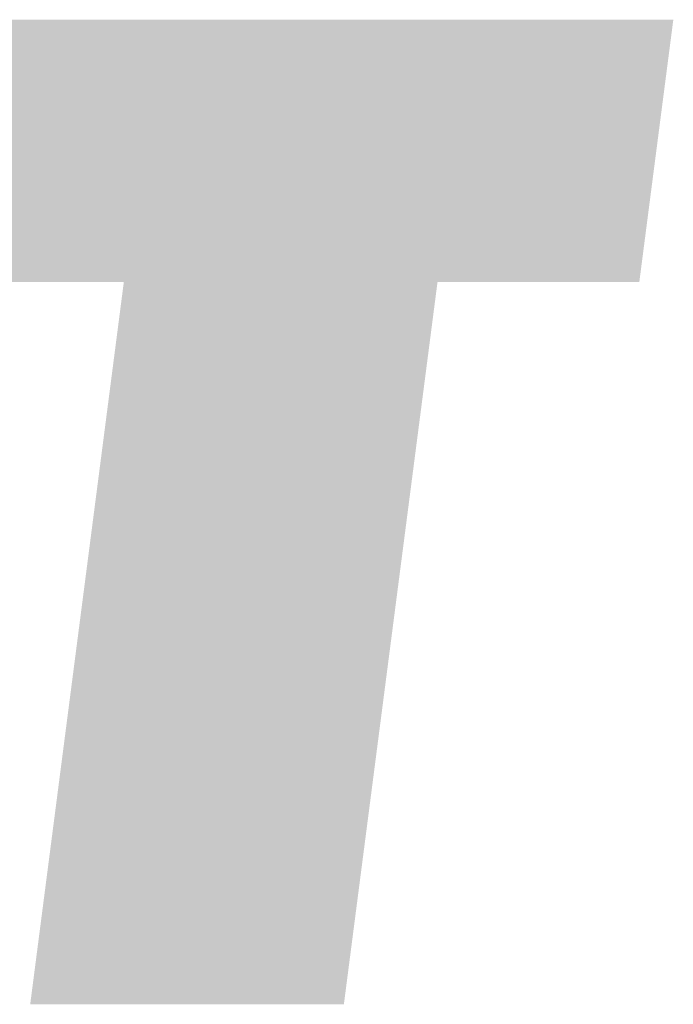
# Model space of a CAD drawing. Extents: x -2 to 113, y -136 to 16.
# Tile 324 of 541: x 13.87 to 16.17, y 11.96 to 15.43. Entities that reach past the tile are written whole.
import ezdxf

# ---------------------------------------------------------------- set-up
doc = ezdxf.new("R2010")
doc.units = 0
doc.header["$MEASUREMENT"] = 0
doc.linetypes.add('SOLID', pattern=[0])
doc.layers.get('0').update_dxf_attribs({"linetype": 'SOLID'})
for name, color, linetype in [('1', 7, 'SOLID'), ('10', 7, 'SOLID'), ('11', 7, 'SOLID'), ('12', 7, 'SOLID'), ('13', 7, 'SOLID'), ('14', 7, 'SOLID'), ('15', 7, 'SOLID'), ('16', 7, 'SOLID'), ('17', 7, 'SOLID'), ('18', 7, 'SOLID'), ('19', 7, 'SOLID'), ('2', 7, 'SOLID'), ('20', 7, 'SOLID'), ('21', 7, 'SOLID'), ('22', 7, 'SOLID'), ('23', 7, 'SOLID'), ('24', 7, 'SOLID'), ('25', 7, 'SOLID'), ('26', 7, 'SOLID'), ('27', 7, 'SOLID'), ('28', 7, 'SOLID'), ('29', 7, 'SOLID'), ('3', 7, 'SOLID'), ('30', 7, 'SOLID'), ('31', 7, 'SOLID'), ('32', 7, 'SOLID'), ('33', 7, 'SOLID'), ('34', 7, 'SOLID'), ('35', 7, 'SOLID'), ('36', 7, 'SOLID'), ('37', 7, 'SOLID'), ('38', 7, 'SOLID'), ('39', 7, 'SOLID'), ('4', 7, 'SOLID'), ('40', 7, 'SOLID'), ('41', 7, 'SOLID'), ('42', 7, 'SOLID'), ('43', 7, 'SOLID'), ('44', 7, 'SOLID'), ('45', 7, 'SOLID'), ('46', 7, 'SOLID'), ('47', 7, 'SOLID'), ('48', 7, 'SOLID'), ('49', 7, 'SOLID'), ('5', 7, 'SOLID'), ('50', 7, 'SOLID'), ('51', 7, 'SOLID'), ('52', 7, 'SOLID'), ('53', 7, 'SOLID'), ('54', 7, 'SOLID'), ('55', 7, 'SOLID'), ('56', 7, 'SOLID'), ('57', 7, 'SOLID'), ('58', 7, 'SOLID'), ('59', 7, 'SOLID'), ('6', 7, 'SOLID'), ('60', 7, 'SOLID'), ('61', 7, 'SOLID'), ('62', 7, 'SOLID'), ('63', 7, 'SOLID'), ('64', 7, 'SOLID'), ('65', 7, 'SOLID'), ('66', 7, 'SOLID'), ('67', 7, 'SOLID'), ('68', 7, 'SOLID'), ('7', 7, 'SOLID'), ('8', 7, 'SOLID'), ('9', 7, 'SOLID')]:
    doc.layers.add(name, color=color, linetype=linetype)

# ---------------------------------------------------------------- blocks, each defined once
blk = doc.blocks.new('DGRFC_SCDOT')
at = {"color": 7}
for points in [[(6538.361, 1907.5), (6474.372, 1414), (6538.361, 1907.5), (6949.907, 1414)], [(7540.22, 1414), (7983.957, 1907.5), (7540.22, 1414), (6538.361, 1907.5)], [(7540.22, 1414), (6538.361, 1907.5), (7540.22, 1414), (6949.907, 1414)], [(7540.22, 1414), (7919.968, 1414), (7540.22, 1414), (7983.957, 1907.5)], [(6949.907, 1414), (6773.693, 55), (6949.907, 1414), (7364.006, 55)], [(6949.907, 1414), (7364.006, 55), (6949.907, 1414), (7540.22, 1414)]]:
    blk.add_solid(points, dxfattribs=at)

msp = doc.modelspace()

# ---------------------------------------------------------------- block references
at = {"xscale": 0.001868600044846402, "yscale": 0.001868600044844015, "zscale": 14.70588235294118}
msp.add_blockref('DGRFC_SCDOT', (1.2531, 11.8615), dxfattribs=at)
at = {"layer": '1', "xscale": 0.001868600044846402, "yscale": 0.001868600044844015, "zscale": 14.70588235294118}
msp.add_blockref('DGRFC_SCDOT', (1.2531, 11.8615), dxfattribs=at)
at = {"layer": '10', "xscale": 0.001868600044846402, "yscale": 0.001868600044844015, "zscale": 14.70588235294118}
msp.add_blockref('DGRFC_SCDOT', (1.2531, 11.8615), dxfattribs=at)
at = {"layer": '11', "xscale": 0.001868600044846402, "yscale": 0.001868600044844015, "zscale": 14.70588235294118}
msp.add_blockref('DGRFC_SCDOT', (1.2531, 11.8615), dxfattribs=at)
at = {"layer": '12', "xscale": 0.001868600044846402, "yscale": 0.001868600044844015, "zscale": 14.70588235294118}
msp.add_blockref('DGRFC_SCDOT', (1.2531, 11.8615), dxfattribs=at)
at = {"layer": '13', "xscale": 0.001868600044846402, "yscale": 0.001868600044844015, "zscale": 14.70588235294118}
msp.add_blockref('DGRFC_SCDOT', (1.2531, 11.8615), dxfattribs=at)
at = {"layer": '14', "xscale": 0.001868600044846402, "yscale": 0.001868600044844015, "zscale": 14.70588235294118}
msp.add_blockref('DGRFC_SCDOT', (1.2531, 11.8615), dxfattribs=at)
at = {"layer": '15', "xscale": 0.001868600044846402, "yscale": 0.001868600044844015, "zscale": 14.70588235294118}
msp.add_blockref('DGRFC_SCDOT', (1.2531, 11.8615), dxfattribs=at)
at = {"layer": '16', "xscale": 0.001868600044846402, "yscale": 0.001868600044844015, "zscale": 14.70588235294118}
msp.add_blockref('DGRFC_SCDOT', (1.2531, 11.8615), dxfattribs=at)
at = {"layer": '17', "xscale": 0.001868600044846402, "yscale": 0.001868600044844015, "zscale": 14.70588235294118}
msp.add_blockref('DGRFC_SCDOT', (1.2531, 11.8615), dxfattribs=at)
at = {"layer": '18', "xscale": 0.001868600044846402, "yscale": 0.001868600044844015, "zscale": 14.70588235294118}
msp.add_blockref('DGRFC_SCDOT', (1.2531, 11.8615), dxfattribs=at)
at = {"layer": '19', "xscale": 0.001868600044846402, "yscale": 0.001868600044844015, "zscale": 14.70588235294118}
msp.add_blockref('DGRFC_SCDOT', (1.2531, 11.8615), dxfattribs=at)
at = {"layer": '2', "xscale": 0.001868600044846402, "yscale": 0.001868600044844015, "zscale": 14.70588235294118}
msp.add_blockref('DGRFC_SCDOT', (1.2531, 11.8615), dxfattribs=at)
at = {"layer": '20', "xscale": 0.001868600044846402, "yscale": 0.001868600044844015, "zscale": 14.70588235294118}
msp.add_blockref('DGRFC_SCDOT', (1.2531, 11.8615), dxfattribs=at)
at = {"layer": '21', "xscale": 0.001868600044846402, "yscale": 0.001868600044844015, "zscale": 14.70588235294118}
msp.add_blockref('DGRFC_SCDOT', (1.2531, 11.8615), dxfattribs=at)
at = {"layer": '22', "xscale": 0.001868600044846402, "yscale": 0.001868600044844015, "zscale": 14.70588235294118}
msp.add_blockref('DGRFC_SCDOT', (1.2531, 11.8615), dxfattribs=at)
at = {"layer": '23', "xscale": 0.001868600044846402, "yscale": 0.001868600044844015, "zscale": 14.70588235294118}
msp.add_blockref('DGRFC_SCDOT', (1.2531, 11.8615), dxfattribs=at)
at = {"layer": '24', "xscale": 0.001868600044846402, "yscale": 0.001868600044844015, "zscale": 14.70588235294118}
msp.add_blockref('DGRFC_SCDOT', (1.2531, 11.8615), dxfattribs=at)
at = {"layer": '25', "xscale": 0.001868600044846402, "yscale": 0.001868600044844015, "zscale": 14.70588235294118}
msp.add_blockref('DGRFC_SCDOT', (1.2531, 11.8615), dxfattribs=at)
at = {"layer": '26', "xscale": 0.001868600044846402, "yscale": 0.001868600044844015, "zscale": 14.70588235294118}
msp.add_blockref('DGRFC_SCDOT', (1.2531, 11.8615), dxfattribs=at)
at = {"layer": '27', "xscale": 0.001868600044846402, "yscale": 0.001868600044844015, "zscale": 14.70588235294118}
msp.add_blockref('DGRFC_SCDOT', (1.2531, 11.8615), dxfattribs=at)
at = {"layer": '28', "xscale": 0.001868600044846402, "yscale": 0.001868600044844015, "zscale": 14.70588235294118}
msp.add_blockref('DGRFC_SCDOT', (1.2531, 11.8615), dxfattribs=at)
at = {"layer": '29', "xscale": 0.001868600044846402, "yscale": 0.001868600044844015, "zscale": 14.70588235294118}
msp.add_blockref('DGRFC_SCDOT', (1.2531, 11.8615), dxfattribs=at)
at = {"layer": '3', "xscale": 0.001868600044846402, "yscale": 0.001868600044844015, "zscale": 14.70588235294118}
msp.add_blockref('DGRFC_SCDOT', (1.2531, 11.8615), dxfattribs=at)
at = {"layer": '30', "xscale": 0.001868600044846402, "yscale": 0.001868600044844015, "zscale": 14.70588235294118}
msp.add_blockref('DGRFC_SCDOT', (1.2531, 11.8615), dxfattribs=at)
at = {"layer": '31', "xscale": 0.001868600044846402, "yscale": 0.001868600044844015, "zscale": 14.70588235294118}
msp.add_blockref('DGRFC_SCDOT', (1.2531, 11.8615), dxfattribs=at)
at = {"layer": '32', "xscale": 0.001868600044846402, "yscale": 0.001868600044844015, "zscale": 14.70588235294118}
msp.add_blockref('DGRFC_SCDOT', (1.2531, 11.8615), dxfattribs=at)
at = {"layer": '33', "xscale": 0.001868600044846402, "yscale": 0.001868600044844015, "zscale": 14.70588235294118}
msp.add_blockref('DGRFC_SCDOT', (1.2531, 11.8615), dxfattribs=at)
at = {"layer": '34', "xscale": 0.001868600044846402, "yscale": 0.001868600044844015, "zscale": 14.70588235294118}
msp.add_blockref('DGRFC_SCDOT', (1.2531, 11.8615), dxfattribs=at)
at = {"layer": '35', "xscale": 0.001868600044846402, "yscale": 0.001868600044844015, "zscale": 14.70588235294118}
msp.add_blockref('DGRFC_SCDOT', (1.2531, 11.8615), dxfattribs=at)
at = {"layer": '36', "xscale": 0.001868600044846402, "yscale": 0.001868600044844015, "zscale": 14.70588235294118}
msp.add_blockref('DGRFC_SCDOT', (1.2531, 11.8615), dxfattribs=at)
at = {"layer": '37', "xscale": 0.001868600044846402, "yscale": 0.001868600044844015, "zscale": 14.70588235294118}
msp.add_blockref('DGRFC_SCDOT', (1.2531, 11.8615), dxfattribs=at)
at = {"layer": '38', "xscale": 0.001868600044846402, "yscale": 0.001868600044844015, "zscale": 14.70588235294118}
msp.add_blockref('DGRFC_SCDOT', (1.2531, 11.8615), dxfattribs=at)
at = {"layer": '39', "xscale": 0.001868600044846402, "yscale": 0.001868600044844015, "zscale": 14.70588235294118}
msp.add_blockref('DGRFC_SCDOT', (1.2531, 11.8615), dxfattribs=at)
at = {"layer": '4', "xscale": 0.001868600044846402, "yscale": 0.001868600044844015, "zscale": 14.70588235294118}
msp.add_blockref('DGRFC_SCDOT', (1.2531, 11.8615), dxfattribs=at)
at = {"layer": '40', "xscale": 0.001868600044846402, "yscale": 0.001868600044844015, "zscale": 14.70588235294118}
msp.add_blockref('DGRFC_SCDOT', (1.2531, 11.8615), dxfattribs=at)
at = {"layer": '41', "xscale": 0.001868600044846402, "yscale": 0.001868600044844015, "zscale": 14.70588235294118}
msp.add_blockref('DGRFC_SCDOT', (1.2531, 11.8615), dxfattribs=at)
at = {"layer": '42', "xscale": 0.001868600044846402, "yscale": 0.001868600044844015, "zscale": 14.70588235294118}
msp.add_blockref('DGRFC_SCDOT', (1.2531, 11.8615), dxfattribs=at)
at = {"layer": '43', "xscale": 0.001868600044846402, "yscale": 0.001868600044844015, "zscale": 14.70588235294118}
msp.add_blockref('DGRFC_SCDOT', (1.2531, 11.8615), dxfattribs=at)
at = {"layer": '44', "xscale": 0.001868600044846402, "yscale": 0.001868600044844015, "zscale": 14.70588235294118}
msp.add_blockref('DGRFC_SCDOT', (1.2531, 11.8615), dxfattribs=at)
at = {"layer": '45', "xscale": 0.001868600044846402, "yscale": 0.001868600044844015, "zscale": 14.70588235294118}
msp.add_blockref('DGRFC_SCDOT', (1.2531, 11.8615), dxfattribs=at)
at = {"layer": '46', "xscale": 0.001868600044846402, "yscale": 0.001868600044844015, "zscale": 14.70588235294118}
msp.add_blockref('DGRFC_SCDOT', (1.2531, 11.8615), dxfattribs=at)
at = {"layer": '47', "xscale": 0.001868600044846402, "yscale": 0.001868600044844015, "zscale": 14.70588235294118}
msp.add_blockref('DGRFC_SCDOT', (1.2531, 11.8615), dxfattribs=at)
at = {"layer": '48', "xscale": 0.001868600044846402, "yscale": 0.001868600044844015, "zscale": 14.70588235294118}
msp.add_blockref('DGRFC_SCDOT', (1.2531, 11.8615), dxfattribs=at)
at = {"layer": '49', "xscale": 0.001868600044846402, "yscale": 0.001868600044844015, "zscale": 14.70588235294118}
msp.add_blockref('DGRFC_SCDOT', (1.2531, 11.8615), dxfattribs=at)
at = {"layer": '5', "xscale": 0.001868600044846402, "yscale": 0.001868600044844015, "zscale": 14.70588235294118}
msp.add_blockref('DGRFC_SCDOT', (1.2531, 11.8615), dxfattribs=at)
at = {"layer": '50', "xscale": 0.001868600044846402, "yscale": 0.001868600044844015, "zscale": 14.70588235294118}
msp.add_blockref('DGRFC_SCDOT', (1.2531, 11.8615), dxfattribs=at)
at = {"layer": '51', "xscale": 0.001868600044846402, "yscale": 0.001868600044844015, "zscale": 14.70588235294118}
msp.add_blockref('DGRFC_SCDOT', (1.2531, 11.8615), dxfattribs=at)
at = {"layer": '52', "xscale": 0.001868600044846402, "yscale": 0.001868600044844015, "zscale": 14.70588235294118}
msp.add_blockref('DGRFC_SCDOT', (1.2531, 11.8615), dxfattribs=at)
at = {"layer": '53', "xscale": 0.001868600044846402, "yscale": 0.001868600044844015, "zscale": 14.70588235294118}
msp.add_blockref('DGRFC_SCDOT', (1.2531, 11.8615), dxfattribs=at)
at = {"layer": '54', "xscale": 0.001868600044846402, "yscale": 0.001868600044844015, "zscale": 14.70588235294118}
msp.add_blockref('DGRFC_SCDOT', (1.2531, 11.8615), dxfattribs=at)
at = {"layer": '55', "xscale": 0.001868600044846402, "yscale": 0.001868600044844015, "zscale": 14.70588235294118}
msp.add_blockref('DGRFC_SCDOT', (1.2531, 11.8615), dxfattribs=at)
at = {"layer": '56', "xscale": 0.001868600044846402, "yscale": 0.001868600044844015, "zscale": 14.70588235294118}
msp.add_blockref('DGRFC_SCDOT', (1.2531, 11.8615), dxfattribs=at)
at = {"layer": '57', "xscale": 0.001868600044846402, "yscale": 0.001868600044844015, "zscale": 14.70588235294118}
msp.add_blockref('DGRFC_SCDOT', (1.2531, 11.8615), dxfattribs=at)
at = {"layer": '58', "xscale": 0.001868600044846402, "yscale": 0.001868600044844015, "zscale": 14.70588235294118}
msp.add_blockref('DGRFC_SCDOT', (1.2531, 11.8615), dxfattribs=at)
at = {"layer": '59', "xscale": 0.001868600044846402, "yscale": 0.001868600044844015, "zscale": 14.70588235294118}
msp.add_blockref('DGRFC_SCDOT', (1.2531, 11.8615), dxfattribs=at)
at = {"layer": '6', "xscale": 0.001868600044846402, "yscale": 0.001868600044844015, "zscale": 14.70588235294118}
msp.add_blockref('DGRFC_SCDOT', (1.2531, 11.8615), dxfattribs=at)
at = {"layer": '60', "xscale": 0.001868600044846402, "yscale": 0.001868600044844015, "zscale": 14.70588235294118}
msp.add_blockref('DGRFC_SCDOT', (1.2531, 11.8615), dxfattribs=at)
at = {"layer": '61', "xscale": 0.001868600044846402, "yscale": 0.001868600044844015, "zscale": 14.70588235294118}
msp.add_blockref('DGRFC_SCDOT', (1.2531, 11.8615), dxfattribs=at)
at = {"layer": '62', "xscale": 0.001868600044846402, "yscale": 0.001868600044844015, "zscale": 14.70588235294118}
msp.add_blockref('DGRFC_SCDOT', (1.2531, 11.8615), dxfattribs=at)
at = {"layer": '63', "xscale": 0.001868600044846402, "yscale": 0.001868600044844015, "zscale": 14.70588235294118}
msp.add_blockref('DGRFC_SCDOT', (1.2531, 11.8615), dxfattribs=at)
at = {"layer": '64', "xscale": 0.001868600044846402, "yscale": 0.001868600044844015, "zscale": 14.70588235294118}
msp.add_blockref('DGRFC_SCDOT', (1.2531, 11.8615), dxfattribs=at)
at = {"layer": '65', "xscale": 0.001868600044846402, "yscale": 0.001868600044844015, "zscale": 14.70588235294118}
msp.add_blockref('DGRFC_SCDOT', (1.2531, 11.8615), dxfattribs=at)
at = {"layer": '66', "xscale": 0.001868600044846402, "yscale": 0.001868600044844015, "zscale": 14.70588235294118}
msp.add_blockref('DGRFC_SCDOT', (1.2531, 11.8615), dxfattribs=at)
at = {"layer": '67', "xscale": 0.001868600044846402, "yscale": 0.001868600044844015, "zscale": 14.70588235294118}
msp.add_blockref('DGRFC_SCDOT', (1.2531, 11.8615), dxfattribs=at)
at = {"layer": '68', "xscale": 0.001868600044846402, "yscale": 0.001868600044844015, "zscale": 14.70588235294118}
msp.add_blockref('DGRFC_SCDOT', (1.2531, 11.8615), dxfattribs=at)
at = {"layer": '7', "xscale": 0.001868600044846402, "yscale": 0.001868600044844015, "zscale": 14.70588235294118}
msp.add_blockref('DGRFC_SCDOT', (1.2531, 11.8615), dxfattribs=at)
at = {"layer": '8', "xscale": 0.001868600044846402, "yscale": 0.001868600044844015, "zscale": 14.70588235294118}
msp.add_blockref('DGRFC_SCDOT', (1.2531, 11.8615), dxfattribs=at)
at = {"layer": '9', "xscale": 0.001868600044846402, "yscale": 0.001868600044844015, "zscale": 14.70588235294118}
msp.add_blockref('DGRFC_SCDOT', (1.2531, 11.8615), dxfattribs=at)

doc.saveas('drawing.dxf')
